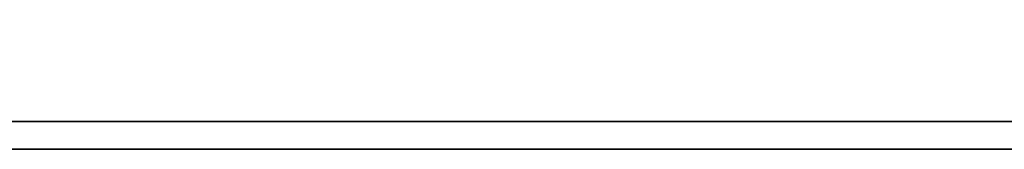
# Model space of a CAD drawing. Header units: millimetres. Extents: x 2891 to 6329, y -1599 to 860.
# Tile 496 of 620: x 5476.58 to 5484.69, y -564.33 to -563.26. Entities that reach past the tile are written whole.
import ezdxf

# ---------------------------------------------------------------- set-up
doc = ezdxf.new("R2010")
doc.units = ezdxf.units.MM
doc.layers.add('DIM', color=4, linetype='CONTINUOUS')
doc.layers.add('layer 1', color=7, linetype='CONTINUOUS')

# ---------------------------------------------------------------- blocks, each defined once
blk = doc.blocks.new('TBI MOTION logo(完整正式版)')
at = {"layer": 'layer 1', "color": 22, "lineweight": 35}
blk.add_open_spline([(75.90875, -9.47875), (75.90875, -9.47875), (75.90875, -12.28625), (75.90875, -12.28625), (75.90875, -12.28625), (75.90875, -12.28625), (75.90875, -12.47875), (75.90875, -12.47875), (75.90875, -12.47875), (75.90875, -12.47875), (75.71625, -12.47875), (75.71625, -12.47875), (75.71625, -12.47875), (75.71625, -12.47875), (-88.32874999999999, -12.47875), (-88.32874999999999, -12.47875), (-88.32874999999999, -12.47875), (-88.32874999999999, -12.47875), (-88.32874999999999, -13.29375), (-88.32874999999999, -13.29375), (-88.32874999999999, -13.29375), (-88.32874999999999, -13.29375), (82.89125, -13.29375), (82.89125, -13.29375), (82.89125, -13.29375), (82.89125, -13.29375), (75.90875, -9.47875), (75.90875, -9.47875)], degree=3, knots=[0, 0, 0, 0, 0.1428571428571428, 0.1428571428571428, 0.1428571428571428, 0.1428571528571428, 0.2857142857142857, 0.2857142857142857, 0.2857142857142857, 0.2857142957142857, 0.4285714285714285, 0.4285714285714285, 0.4285714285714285, 0.4285714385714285, 0.5714285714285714, 0.5714285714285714, 0.5714285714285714, 0.5714285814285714, 0.7142857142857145, 0.7142857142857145, 0.7142857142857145, 0.7142857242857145, 0.8571428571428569, 0.8571428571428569, 0.8571428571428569, 0.8571428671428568, 1, 1, 1, 1], dxfattribs=at)

msp = doc.modelspace()

# ---------------------------------------------------------------- block references
at = {"layer": 'DIM', "color": 7, "xscale": 0.2802190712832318, "yscale": 0.2802190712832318, "zscale": 0.2802190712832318}
msp.add_blockref('TBI MOTION logo(完整正式版)', (5491.173752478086, -560.606067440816), dxfattribs=at)

doc.saveas('drawing.dxf')
